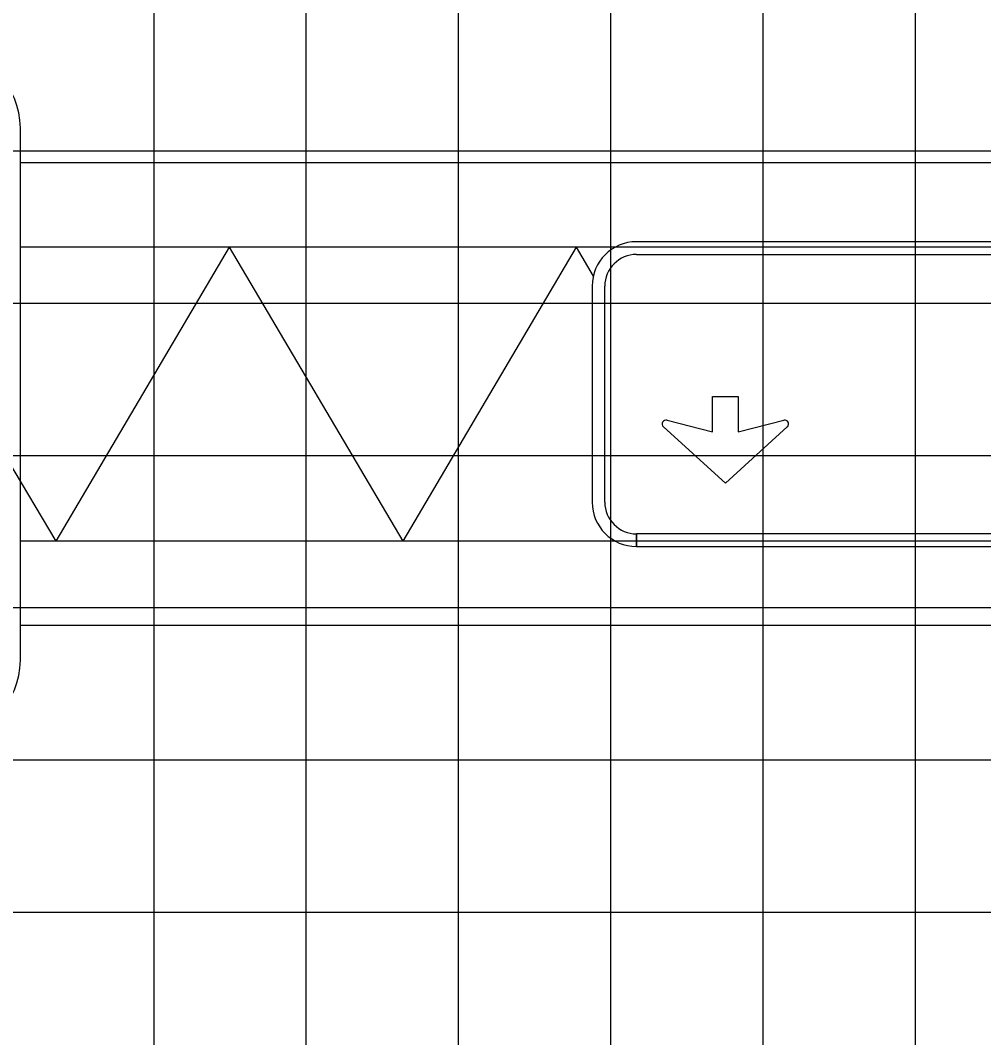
# Model space of a CAD drawing. Extents: x 2193008 to 2198143, y 1236112 to 1237864.
# Drawn here: x 2196316.95 to 2196329.6, y 1237284.46 to 1237297.83 of the extents above; entities that cross this region are included whole.
import ezdxf

# ---------------------------------------------------------------- set-up
doc = ezdxf.new("R2010")
doc.units = 0
for name, color, linetype in [('GSBWFILL', 7, 'Continuous'), ('GSCOLORFILL', 7, 'Continuous'), ('GSDIMS', 7, 'Continuous'), ('GSOUTLINE', 7, 'Continuous'), ('M-ROADS', 7, 'Continuous')]:
    doc.layers.add(name, color=color, linetype=linetype)

msp = doc.modelspace()

# ---------------------------------------------------------------- linework, layer by layer
at = {"layer": 'GSBWFILL'}
for points in [[(2196325.445, 1237292.573), (2196326.043, 1237292.419), (2196326.043, 1237292.885), (2196326.38, 1237292.885), (2196326.38, 1237292.419), (2196326.978, 1237292.573)], [(2196327.025, 1237292.486), (2196326.212, 1237291.745), (2196325.398, 1237292.486)]]:
    msp.add_lwpolyline(points, dxfattribs=at)
for centre, start, end in [((2196325.432, 1237292.524), 75.5925, 227.6952), ((2196326.991, 1237292.524), 312.3048, 104.4075)]:
    msp.add_arc(centre, 0.0511, start, end, dxfattribs=at)
at = {"layer": 'GSCOLORFILL'}
for p, q in [((2196316.951, 1237289.419), (2196316.951, 1237296.412)), ((2196342.369, 1237294.917), (2196325.044, 1237294.917)), ((2196325.044, 1237294.751), (2196342.369, 1237294.751)), ((2196324.462, 1237294.335), (2196324.462, 1237291.496)), ((2196324.628, 1237291.496), (2196324.628, 1237294.335)), ((2196325.044, 1237290.913), (2196325.044, 1237291.08)), ((2196342.369, 1237291.08), (2196325.046, 1237291.08)), ((2196325.046, 1237291.08), (2196325.046, 1237290.913)), ((2196325.046, 1237290.913), (2196342.369, 1237290.913))]:
    msp.add_line(p, q, dxfattribs=at)
for points in [[(2196325.445, 1237292.573), (2196326.043, 1237292.419), (2196326.043, 1237292.885), (2196326.38, 1237292.885), (2196326.38, 1237292.419), (2196326.978, 1237292.573)], [(2196327.025, 1237292.486), (2196326.212, 1237291.745), (2196325.398, 1237292.486)]]:
    msp.add_lwpolyline(points, dxfattribs=at)
for centre, radius, start, end in [((2196315.952, 1237296.412), 0.999, 0, 90), ((2196325.044, 1237294.335), 0.583, 90, 180), ((2196325.044, 1237294.335), 0.416, 90, 180), ((2196325.432, 1237292.524), 0.0511, 75.5925, 227.6952), ((2196326.991, 1237292.524), 0.0511, 312.3048, 104.4075), ((2196325.044, 1237291.496), 0.583, 180, 270), ((2196325.044, 1237291.496), 0.416, 180, 270), ((2196315.952, 1237289.419), 0.999, 270, 0)]:
    msp.add_arc(centre, radius, start, end, dxfattribs=at)
at = {"layer": 'GSDIMS'}
for p, q in [((2196359.957, 1237295.957), (2196316.951, 1237295.957)), ((2196359.957, 1237294.847), (2196316.951, 1237294.847)), ((2196319.694, 1237294.847), (2196317.415, 1237290.984)), ((2196319.694, 1237294.847), (2196321.973, 1237290.984)), ((2196324.251, 1237294.847), (2196321.973, 1237290.984)), ((2196324.251, 1237294.847), (2196324.476, 1237294.465)), ((2196316.784, 1237292.054), (2196317.415, 1237290.984)), ((2196359.957, 1237290.984), (2196316.951, 1237290.984)), ((2196359.957, 1237289.874), (2196316.951, 1237289.874))]:
    msp.add_line(p, q, dxfattribs=at)
at = {"layer": 'GSOUTLINE'}
for points in [[(2196325.445, 1237292.573), (2196326.043, 1237292.419), (2196326.043, 1237292.885), (2196326.38, 1237292.885), (2196326.38, 1237292.419), (2196326.978, 1237292.573)], [(2196327.025, 1237292.486), (2196326.212, 1237291.745), (2196325.398, 1237292.486)]]:
    msp.add_lwpolyline(points, dxfattribs=at)
for centre, start, end in [((2196325.432, 1237292.524), 75.5925, 227.6952), ((2196326.991, 1237292.524), 312.3048, 104.4075)]:
    msp.add_arc(centre, 0.0511, start, end, dxfattribs=at)
at = {"layer": 'M-ROADS'}
for p, q in [((2196318.707, 1237258.106), (2196318.707, 1237318.106)), ((2196320.707, 1237258.106), (2196320.707, 1237318.106)), ((2196322.707, 1237258.106), (2196322.707, 1237318.106)), ((2196324.707, 1237258.106), (2196324.707, 1237318.106)), ((2196326.707, 1237258.106), (2196326.707, 1237318.106)), ((2196328.707, 1237258.106), (2196328.707, 1237318.106)), ((2196394.707, 1237296.106), (2196264.707, 1237296.106)), ((2196394.707, 1237294.106), (2196264.707, 1237294.106)), ((2196394.707, 1237292.106), (2196264.707, 1237292.106)), ((2196394.707, 1237290.106), (2196264.707, 1237290.106)), ((2196394.707, 1237288.106), (2196264.707, 1237288.106)), ((2196394.707, 1237286.106), (2196264.707, 1237286.106))]:
    msp.add_line(p, q, dxfattribs=at)

doc.saveas('drawing.dxf')
